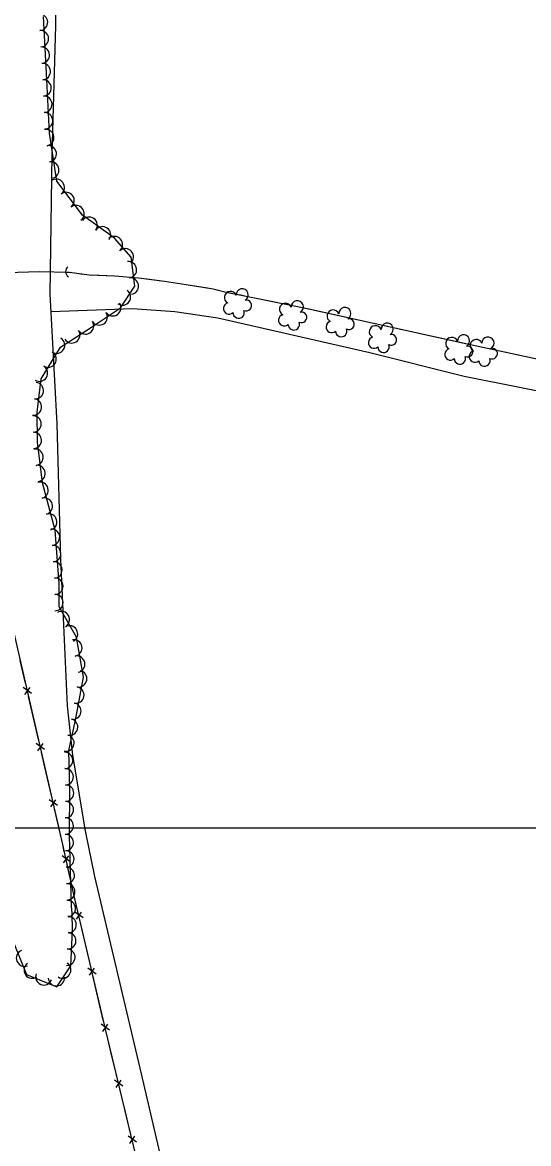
# Model space of a CAD drawing. Extents: x 353423 to 364002, y 127000 to 201942.
# Drawn here: x 360697 to 360944, y 151346 to 151892 of the extents above; entities that cross this region are included whole.
import ezdxf

# ---------------------------------------------------------------- set-up
doc = ezdxf.new("R2010")
doc.units = 0
for name, color, linetype in [('E_DTM_SlopeBottom', 7, 'Continuous'), ('E_FEN_Generic', 7, 'Continuous'), ('E_LAND_TreeLine', 7, 'Continuous'), ('E_MISCPROP', 7, 'Continuous'), ('E_STRUCT_WingWall', 7, 'Continuous')]:
    doc.layers.add(name, color=color, linetype=linetype)

msp = doc.modelspace()

# ---------------------------------------------------------------- linework, layer by layer
at = {"layer": 'E_DTM_SlopeBottom'}
for p, q in [((360701.96, 151565.48), (360697.93, 151568.39)), ((360698.74, 151564.91), (360701.22, 151568.37)), ((360708.26, 151538.12), (360704.24, 151541.04)), ((360705.04, 151537.56), (360707.53, 151541.02)), ((360714.57, 151510.77), (360710.55, 151513.68)), ((360711.35, 151510.2), (360713.84, 151513.66)), ((360720.82, 151483.38), (360716.82, 151486.33)), ((360717.59, 151482.84), (360720.1, 151486.29)), ((360727.05, 151456.03), (360723.01, 151458.93)), ((360723.83, 151455.45), (360726.3, 151458.93)), ((360733.46, 151428.7), (360729.43, 151431.6)), ((360730.24, 151428.12), (360732.71, 151431.6)), ((360739.87, 151401.37), (360735.84, 151404.27)), ((360736.66, 151400.79), (360739.12, 151404.26)), ((360746.47, 151374.1), (360742.42, 151376.97)), ((360743.26, 151373.49), (360745.7, 151376.98)), ((360753.06, 151346.8), (360749.01, 151349.68)), ((360749.85, 151346.21), (360752.29, 151349.7))]:
    msp.add_line(p, q, dxfattribs=at)
for points in [[(360845.43, 151012.05), (360808.66, 151104.5), (360792.58, 151172.18), (360774.19, 151250.2), (360766.05, 151285.42), (360749.24, 151355.17), (360738.11, 151401.2), (360722.57, 151467.45), (360717.13, 151491.88), (360644.8, 151805.49), (360636.24, 151842.77), (360574.63, 152125.86), (360566.77, 152196.23), (360556.61, 152285.38), (360548.49, 152358.58), (360536.98, 152462.94), (360526.17, 152559.34), (360516.48, 152646.15), (360505.07, 152743.21)], [(360699.02, 151570.41), (360696.46, 151581.52)], [(360702.77, 151554.17), (360700.51, 151563.95)], [(360705.33, 151543.05), (360702.77, 151554.17)], [(360709.07, 151526.81), (360706.82, 151536.59)], [(360711.64, 151515.7), (360709.07, 151526.81)], [(360715.38, 151499.46), (360713.13, 151509.24)], [(360717.92, 151488.34), (360717.13, 151491.88), (360715.38, 151499.46)], [(360721.54, 151472.07), (360719.36, 151481.86)], [(360724.09, 151460.95), (360722.57, 151467.45), (360721.54, 151472.07)], [(360727.9, 151444.73), (360725.61, 151454.49)], [(360730.51, 151433.62), (360727.9, 151444.73)], [(360734.31, 151417.39), (360732.02, 151427.16)], [(360736.92, 151406.29), (360734.31, 151417.39)], [(360740.8, 151390.08), (360738.44, 151399.83)], [(360743.48, 151378.99), (360740.8, 151390.08)], [(360747.4, 151362.8), (360745.04, 151372.55)], [(360750.08, 151351.71), (360749.24, 151355.17), (360747.4, 151362.8)]]:
    msp.add_lwpolyline(points, dxfattribs=at)
msp.add_arc((360721.64, 151771), 3.08, 129.0651, 235.3046, dxfattribs=at)
at = {"layer": 'E_FEN_Generic'}
msp.add_lwpolyline([(360690.28, 151451.44), (360699.42, 151428.57), (360714.21, 151422.52), (360721.06, 151432.74), (360721.95, 151450), (360721.68, 151458.55), (360721.43, 151461.56), (360720.41, 151495.99), (360720.62, 151518.96), (360720.04, 151537.69), (360723.43, 151552.4), (360727.21, 151573.34), (360723.81, 151592.81), (360715.44, 151607.58), (360715.39, 151619.05), (360713.52, 151645.07), (360707.28, 151668.06), (360704.9, 151687.96), (360704.68, 151702.53), (360706.57, 151718.78), (360716.03, 151734.19), (360731.65, 151744.19), (360745.27, 151753.37), (360752.27, 151763.84), (360750.58, 151778.07), (360742.32, 151787.34), (360726.77, 151798.53), (360714.28, 151815.13), (360710.66, 151838.5), (360709.47, 151864.48), (360707.77, 151895.26)], dxfattribs=at)
for centre, radius, start, end in [((360705.83, 151892.48), 4, 273.1601, 93.1447), ((360706.27, 151884.48), 4, 273.1601, 93.1447), ((360706.71, 151876.49), 4, 273.1601, 93.1447), ((360707.15, 151868.49), 4, 273.1601, 93.1447), ((360707.55, 151860.51), 4, 272.6457, 92.6304), ((360707.92, 151852.51), 4, 272.6457, 92.6304), ((360708.29, 151844.51), 4, 272.6457, 92.6304), ((360708.88, 151836.31), 4, 278.7905, 98.7752), ((360710.1, 151828.39), 4, 278.7905, 98.7752), ((360711.33, 151820.48), 4, 278.7905, 98.7752), ((360713.97, 151812.05), 4, 306.9608, 126.9455), ((360718.78, 151805.65), 4, 306.9608, 126.9455), ((360723.59, 151799.25), 4, 306.9608, 126.9455), ((360730.02, 151793.6), 4, 324.285, 144.2697), ((360736.53, 151788.92), 4, 324.285, 144.2697), ((360742.34, 151784.17), 4, 311.7259, 131.7106), ((360747.67, 151778.19), 4, 311.7259, 131.7106), ((360749.2, 151771.89), 4, 276.7787, 96.7634), ((360750.15, 151763.93), 4, 276.7787, 96.7634), ((360804.65, 151759.62), 2.97, 299.2714, 182.2447), ((360746.26, 151758.63), 4, 236.223, 56.2077), ((360798.92, 151758.39), 2.97, 21.6206, 242.8545), ((360806.64, 151754.47), 2.61, 243.9767, 101.9093), ((360831.54, 151753.86), 2.97, 299.2714, 182.2447), ((360741.54, 151753.39), 4, 214.0074, 33.9921), ((360798.27, 151753.06), 2.78, 104.5915, 312.3645), ((360802.92, 151751.07), 2.78, 181.2685, 22.2796), ((360825.81, 151752.63), 2.97, 21.6206, 242.8545), ((360833.53, 151748.71), 2.61, 243.9767, 101.9093), ((360848.98, 151749.34), 2.97, 21.6206, 242.8545), ((360854.7, 151750.57), 2.97, 299.2714, 182.2447), ((360728.27, 151744.51), 4, 212.6308, 32.6154), ((360734.9, 151748.91), 4, 214.0074, 33.9921), ((360825.16, 151747.3), 2.78, 104.5915, 312.3645), ((360829.81, 151745.31), 2.78, 181.2685, 22.2796), ((360848.32, 151744.01), 2.78, 104.5915, 312.3645), ((360856.69, 151745.42), 2.61, 243.9767, 101.9093), ((360875.32, 151742.93), 2.97, 299.2714, 182.2447), ((360721.52, 151740.19), 4, 212.6308, 32.6154), ((360852.97, 151742.02), 2.78, 181.2685, 22.2796), ((360869.59, 151741.7), 2.97, 21.6206, 242.8545), ((360877.31, 151737.78), 2.61, 243.9767, 101.9093), ((360714.17, 151735.16), 4, 238.4521, 58.4367), ((360868.94, 151736.37), 2.78, 104.5915, 312.3645), ((360873.59, 151734.38), 2.78, 181.2685, 22.2796), ((360906.82, 151735.97), 2.97, 21.6206, 242.8545), ((360912.54, 151737.2), 2.97, 299.2714, 182.2447), ((360918.78, 151734.95), 2.97, 21.6206, 242.8545), ((360924.5, 151736.18), 2.97, 299.2714, 182.2447), ((360709.98, 151728.34), 4, 238.4521, 58.4367), ((360906.16, 151730.64), 2.78, 104.5915, 312.3645), ((360910.82, 151728.65), 2.78, 181.2685, 22.2796), ((360914.54, 151732.05), 2.61, 243.9767, 101.9093), ((360918.12, 151729.62), 2.78, 104.5915, 312.3645), ((360926.5, 151731.03), 2.61, 243.9767, 101.9093), ((360705.79, 151721.51), 4, 238.4521, 58.4367), ((360922.77, 151727.63), 2.78, 181.2685, 22.2796), ((360703.79, 151712.97), 4, 263.3705, 83.3551), ((360702.86, 151705.02), 4, 263.3705, 83.3551), ((360702.67, 151696.75), 4, 270.8607, 90.8454), ((360702.79, 151688.74), 4, 270.8607, 90.8454), ((360703.67, 151680.57), 4, 276.8369, 96.8216), ((360704.62, 151672.62), 4, 276.8369, 96.8216), ((360706.09, 151664.45), 4, 285.1816, 105.1662), ((360708.18, 151656.72), 4, 285.1816, 105.1662), ((360710.28, 151649), 4, 285.1816, 105.1662), ((360711.67, 151641.56), 4, 274.121, 94.1057), ((360712.24, 151633.57), 4, 274.121, 94.1057), ((360712.82, 151625.58), 4, 274.121, 94.1057), ((360713.3, 151617.73), 4, 270.2674, 90.252), ((360713.33, 151609.72), 4, 270.2674, 90.252), ((360716.5, 151601.45), 4, 299.5349, 119.5196), ((360720.45, 151594.48), 4, 299.5349, 119.5196), ((360722.59, 151587.62), 4, 279.9213, 99.906), ((360723.96, 151579.73), 4, 279.9213, 99.906), ((360724.94, 151572.58), 4, 259.7621, 79.7468), ((360723.52, 151564.7), 4, 259.7621, 79.7468), ((360722.09, 151556.82), 4, 259.7621, 79.7468), ((360720.51, 151549.07), 4, 257.0338, 77.0185), ((360718.71, 151541.27), 4, 257.0338, 77.0185), ((360718.09, 151532.81), 4, 271.8061, 91.7908), ((360718.34, 151524.8), 4, 271.8061, 91.7908), ((360718.51, 151516.88), 4, 269.4816, 89.4663), ((360718.44, 151508.87), 4, 269.4816, 89.4663), ((360718.36, 151500.86), 4, 269.4816, 89.4663), ((360718.41, 151492.78), 4, 271.6965, 91.6811), ((360718.65, 151484.77), 4, 271.6965, 91.6811), ((360718.88, 151476.77), 4, 271.6965, 91.6811), ((360719.12, 151468.76), 4, 271.6965, 91.6811), ((360719.4, 151460.64), 4, 274.8202, 94.8049), ((360719.77, 151452.76), 4, 271.8089, 91.7935), ((360719.59, 151444.93), 4, 267.0658, 87.0505), ((360698.52, 151436.47), 4, 111.7784, 291.7631), ((360719.18, 151436.93), 4, 267.0658, 87.0505), ((360702.27, 151430.64), 4, 124.6196, 304.6043), ((360717.14, 151430.65), 4, 236.1691, 56.1537), ((360707.94, 151427.35), 4, 157.7763, 337.761), ((360714.11, 151426.94), 4, 182.8784, 2.863)]:
    msp.add_arc(centre, radius, start, end, dxfattribs=at)
at = {"layer": 'E_LAND_TreeLine'}
for p, q in [((359000, 151500), (361500, 151500)), ((360000, 151500), (362500, 151500))]:
    msp.add_line(p, q, dxfattribs=at)
at = {"layer": 'E_MISCPROP'}
for points in [[(360785.77, 151250.69), (360754.89, 151382.83), (360732.72, 151476.22), (360728.2, 151498.49), (360722.01, 151535.38), (360719.53, 151559.46), (360716.24, 151630.93), (360714.36, 151696.77), (360711.06, 151760.12), (360712.04, 151828.12), (360713.78, 151890.88), (360713.84, 151940.16)], [(360711.5, 151751.55), (360751.15, 151753.05), (360771.76, 151751.54), (360792.75, 151748.45), (360822.04, 151741.76), (360866.87, 151731.66), (360912.87, 151719.98), (360967.71, 151709.24), (361014.25, 151698.61), (361028.35, 151696.7)]]:
    msp.add_lwpolyline(points, dxfattribs=at)
at = {"layer": 'E_STRUCT_WingWall'}
for points in [[(360602.53, 151760.55), (360624.92, 151765.83), (360637.39, 151767.69), (360648.57, 151769.31), (360659.5, 151769.87), (360671.89, 151770.12), (360683.73, 151770.34), (360695.26, 151770.68), (360705.73, 151770.99), (360720.39, 151770.65), (360730.01, 151769.38), (360742.59, 151768.91), (360754.1, 151767.89), (360766.83, 151766.39), (360777.33, 151764.77), (360790.45, 151762.58), (360796.88, 151761.06), (360834.05, 151753.57), (360879.01, 151743.58), (360915.9, 151735.49), (360958.83, 151726.15), (360993.05, 151718.4), (361020.28, 151713.68), (361027.33, 151712.95)], [(360719.17, 151770.68), (360720.39, 151770.65), (360721.13, 151770.55)], [(360725.05, 151770.04), (360727.01, 151769.78)], [(360730.93, 151769.35), (360742.59, 151768.91), (360754.1, 151767.89), (360759.49, 151767.25)], [(360759.49, 151767.25), (360766.83, 151766.39), (360777.33, 151764.77), (360787.81, 151763.02)], [(360791.69, 151762.28), (360793.61, 151761.83)], [(360797.46, 151760.94), (360799.4, 151760.55)], [(360803.27, 151759.77), (360805.21, 151759.38)], [(360809.09, 151758.6), (360834.05, 151753.57), (360837.17, 151752.88)], [(360837.17, 151752.88), (360865.15, 151746.66)], [(360869.01, 151745.8), (360870.94, 151745.38)], [(360874.8, 151744.52), (360876.73, 151744.09)], [(360880.59, 151743.24), (360882.52, 151742.81)], [(360886.38, 151741.96), (360914.37, 151735.82)], [(360914.37, 151735.82), (360915.9, 151735.49), (360942.37, 151729.73)]]:
    msp.add_lwpolyline(points, dxfattribs=at)

doc.saveas('drawing.dxf')
